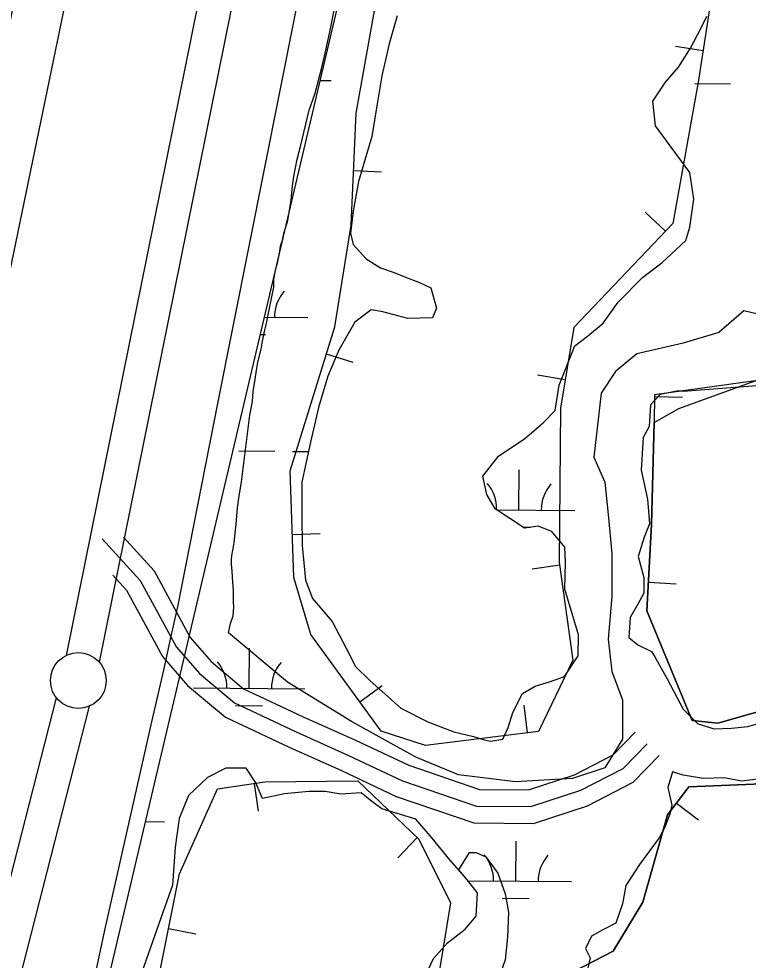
# Model space of a CAD drawing. Extents: x 3271442 to 3309282, y 752266 to 777610.
# Drawn here: x 3286834 to 3287488, y 771544 to 772387 of the extents above; entities that cross this region are included whole.
import ezdxf

# ---------------------------------------------------------------- set-up
doc = ezdxf.new("R2010")
doc.units = 0
for name, color, linetype in [('V-BORW-LINE', 7, 'Continuous'), ('V-LEVE-TOET', 7, 'Continuous'), ('V-ROAD-CNTR', 7, 'Continuous'), ('V-SITE-VEGE', 7, 'Continuous'), ('V-SURV-LINE', 7, 'Continuous'), ('V-WETL-SWMP', 7, 'Continuous')]:
    doc.layers.add(name, color=color, linetype=linetype)

msp = doc.modelspace()

# ---------------------------------------------------------------- linework, layer by layer
at = {"layer": 'V-BORW-LINE'}
for p, q in [((3287447.07, 772358.59), (3287422.36, 772362.39)), ((3287133.84, 772251.3), (3287158.81, 772250.16)), ((3287413.45, 772196.99), (3287395.35, 772214.23)), ((3287109.38, 772087.07), (3287133.26, 772079.66)), ((3287323.45, 772063.91), (3287298.79, 772068.03)), ((3287403.68, 772048.94), (3287428.68, 772048.37)), ((3287078.87, 771925.43), (3287103.85, 771926.31)), ((3287318.62, 771897.69), (3287293.85, 771894.28)), ((3287398.12, 771882.44), (3287423.09, 771881.12)), ((3287139.39, 771775.34), (3287159.62, 771790.03)), ((3287289.88, 771747.53), (3287286.82, 771772.35)), ((3287044.69, 771702.27), (3287048.28, 771677.53)), ((3287423.2, 771684.69), (3287443.14, 771669.61)), ((3287190.86, 771653.73), (3287173.6, 771635.64)), ((3286967.97, 771572.34), (3286992.48, 771567.43))]:
    msp.add_line(p, q, dxfattribs=at)
for points in [[(3287459.15, 772437.07), (3287443.04, 772332.46), (3287420.13, 772204), (3287331.26, 772110.66), (3287319.18, 772038.34), (3287318.22, 771900.6), (3287330.34, 771812.61), (3287299.67, 771748.74), (3287198.43, 771736.23), (3287158.5, 771749.03), (3287095.67, 771835.55), (3287080.23, 771886.66), (3287076.87, 771982.29), (3287116.95, 772111.47), (3287131.61, 772202.43), (3287136.19, 772302.91), (3287162.67, 772451.42)], [(3287437.44, 771758.63), (3287396.76, 771856.75), (3287400.86, 771934.14), (3287403.16, 772025.78), (3287425.3, 772038.25), (3287493.77, 772063.01), (3287545.13, 772061.62), (3287599.08, 772046.69), (3287650.35, 772040.57), (3287721.59, 772045.75), (3287785.09, 772039.75), (3287796.34, 772009.52), (3287769.19, 771911.85), (3287760.44, 771863.84), (3287723.14, 771845.58), (3287687.92, 771846.86), (3287625.33, 771833.74), (3287586.86, 771812.21), (3287521.32, 771773.52), (3287460.35, 771756.29), (3287437.44, 771758.63)], [(3287437.44, 771758.63), (3287460.35, 771756.29), (3287521.32, 771773.52), (3287586.86, 771812.21), (3287625.33, 771833.74), (3287687.92, 771846.86), (3287723.14, 771845.58), (3287760.44, 771863.84), (3287769.19, 771911.85), (3287796.34, 772009.52), (3287785.09, 772039.75), (3287721.59, 772045.75), (3287650.35, 772040.57), (3287599.08, 772046.69), (3287545.13, 772061.62), (3287493.77, 772063.01), (3287403.71, 772050.36), (3287403.16, 772025.78), (3287400.86, 771934.14), (3287396.76, 771856.75), (3287437.44, 771758.63)], [(3287632.25, 771426.01), (3287662.79, 771496.9), (3287699.8, 771592.55), (3287726.34, 771727.34), (3287739.16, 771802.1), (3287735.21, 771807.29), (3287679.83, 771768.2), (3287606.27, 771727.54), (3287567.65, 771715), (3287492.61, 771701.64), (3287434.21, 771699.25), (3287415.21, 771674.13), (3287393.15, 771595.87), (3287366.4, 771551.96), (3287322.65, 771529.35), (3287283.45, 771528.79), (3287279.2, 771516.56), (3287235.34, 771465.81), (3287159.81, 771107.81), (3287128.26, 770982.91)], [(3287322.65, 771529.35), (3287366.4, 771551.96), (3287393.15, 771595.87), (3287415.21, 771674.13), (3287434.21, 771699.25), (3287492.61, 771701.64), (3287567.65, 771715), (3287606.27, 771727.54), (3287679.83, 771768.2), (3287735.21, 771807.29), (3287739.16, 771802.1), (3287726.34, 771727.34), (3287699.8, 771592.55), (3287662.79, 771496.9)], [(3286856.9, 770843.09), (3286880.57, 770965.22), (3286896.48, 771104.55), (3286922.96, 771273.24), (3286938.59, 771405.99), (3286954.71, 771506.22), (3286977.79, 771621.3), (3287011.79, 771697.48), (3287054.4, 771703.68), (3287137.65, 771704.48), (3287192.21, 771652.44), (3287220.86, 771595.25), (3287207.61, 771515.29), (3287168.47, 771461.21), (3287099.02, 771453.78), (3287065.52, 771412.09), (3286995.5, 771269.47), (3286967.88, 771151.95), (3287025.01, 771079.33), (3287037.79, 771052.25), (3287022.96, 770875.48)]]:
    msp.add_lwpolyline(points, dxfattribs=at)
at = {"layer": 'V-LEVE-TOET'}
for points in [[(3286947.57, 772752.09), (3286791.23, 771995.34), (3286733.35, 771713.82), (3286569.81, 771067.21), (3286409.88, 770444.02), (3286359.96, 770254.43), (3286267.31, 769909.88), (3286181.78, 769560.15), (3286095.84, 769249.64), (3286046.18, 769056.62)], [(3286280.39, 769073.85), (3286345.09, 769332.16), (3286401.04, 769534.82), (3286489.43, 769887.94), (3286578.28, 770214.36), (3286669.91, 770587.7), (3286703.17, 770710.58), (3286751.31, 770893.14), (3286829.75, 771189.22), (3286910.86, 771570.81), (3286953.16, 771757.5), (3286963.88, 771803.73), (3286970.44, 771834.16), (3286976.4, 771860.5), (3287012.23, 772042.53), (3287095.83, 772462.76)]]:
    msp.add_lwpolyline(points, dxfattribs=at)
at = {"layer": 'V-ROAD-CNTR'}
for points in [[(3286908.63, 771921.4), (3286942.7, 771884.1), (3286974.99, 771824.48), (3286995.64, 771800.75), (3287027.08, 771774.33), (3287082.27, 771748.37), (3287129.25, 771727.35), (3287177.77, 771704.54), (3287244.05, 771681.9), (3287292.85, 771681.47), (3287337.64, 771696.15), (3287375.48, 771715.59), (3287396.98, 771737.66)], [(3286927.67, 771922.8), (3286955.01, 771892.86), (3286987.4, 771833.08), (3287006.18, 771811.48), (3287035.23, 771787.07), (3287088.53, 771762), (3287135.5, 771740.99), (3287183.4, 771718.47), (3287246.61, 771696.88), (3287290.52, 771696.49), (3287331.84, 771710.04), (3287366.45, 771727.81), (3287386.24, 771748.13)], [(3286918.16, 771888.72), (3286930.39, 771875.34), (3286962.59, 771815.89), (3286985.09, 771790.02), (3287018.93, 771761.59), (3287076.02, 771734.73), (3287122.99, 771713.72), (3287172.14, 771690.62), (3287241.5, 771666.92), (3287295.18, 771666.45), (3287343.44, 771682.27), (3287384.51, 771703.36), (3287407.73, 771727.2)]]:
    msp.add_lwpolyline(points, dxfattribs=at)
msp.add_arc((3266331.81, 776447.6), 20893.19, 343.963321, 349.56079, dxfattribs=at)
at = {"layer": 'V-SITE-VEGE'}
for points in [[(3287525.13, 772115.97), (3287483.58, 772125.56), (3287461.21, 772106.38), (3287429.25, 772096.79), (3287387.7, 772087.2), (3287368.53, 772071.21), (3287355.75, 772052.03), (3287349.35, 771994.48), (3287358.94, 771972.09), (3287362.14, 771943.32), (3287365.33, 771908.15), (3287365.33, 771869.78), (3287362.14, 771831.42), (3287365.33, 771802.64), (3287374.92, 771777.06), (3287374.92, 771741.89), (3287358.94, 771716.31), (3287330.18, 771706.72), (3287279.04, 771703.53), (3287227.91, 771709.92), (3287189.56, 771725.91), (3287132.03, 771757.88), (3287074.5, 771793.05), (3287021.68, 771837.14), (3287023.68, 771845.48), (3287026.05, 771852.5), (3287026.66, 771860.11), (3287026.1, 771865.39), (3287026.13, 771875.35), (3287025.58, 771882.38), (3287025.03, 771892.34), (3287024.47, 771898.78), (3287024.48, 771903.47), (3287025.09, 771908.15), (3287025.69, 771911.08), (3287026.88, 771918.1), (3287028.7, 771934.5), (3287029.93, 771949.14), (3287031.13, 771957.92), (3287033.53, 771972.55), (3287036.56, 771998.9), (3287040.79, 772032.27), (3287043.18, 772044.56), (3287043.8, 772053.34), (3287045.6, 772064.46), (3287046.8, 772072.66), (3287048, 772079.69), (3287050.97, 772091.39), (3287052.17, 772098.41), (3287053.96, 772107.19), (3287055.74, 772114.21), (3287058.13, 772126.5), (3287062.31, 772146.99), (3287062.34, 772154.02), (3287064.13, 772163.38), (3287065.91, 772169.82), (3287067.7, 772179.19), (3287068.31, 772183.87), (3287070.09, 772189.13), (3287071.28, 772194.98), (3287074.84, 772206.69), (3287077.84, 772224.83), (3287079.06, 772237.71), (3287080.26, 772245.91), (3287083.25, 772261.71), (3287086.22, 772272.83), (3287093.96, 772305.6), (3287099.29, 772320.81), (3287105.23, 772342.46), (3287108.8, 772357.68), (3287113.57, 772379.92), (3287116.56, 772395.13)], [(3287159.18, 772336.28), (3287154.98, 772311.11), (3287150.19, 772281.84), (3287138.32, 772241.47), (3287133.53, 772215.13), (3287131.11, 772195.22), (3287133.42, 772185.26), (3287145.08, 772172.33), (3287157.94, 772164.08), (3287170.22, 772159.93), (3287179, 772156.38), (3287193.03, 772151.06), (3287202.97, 772146.33), (3287208.18, 772128.16), (3287204.63, 772119.39), (3287182.37, 772118.88), (3287160.13, 772124.83), (3287149.6, 772126.62), (3287134.91, 772115.55), (3287120.76, 772090.42), (3287110.71, 772067.03), (3287102.4, 772038.94), (3287095.26, 772007.93), (3287087.51, 771972.23), (3287087.39, 771941.18), (3287087.88, 771915.41), (3287090.69, 771884.35), (3287097.07, 771867.93), (3287114.56, 771847.36), (3287127.36, 771823.3), (3287135.49, 771806.87), (3287148.33, 771794.52), (3287176.35, 771769.81), (3287200.32, 771757.42), (3287223.72, 771748.54), (3287241.27, 771744.38), (3287251.22, 771741.41), (3287256.49, 771740.22), (3287267.62, 771741.94), (3287272.35, 771752.46), (3287276.5, 771765.92), (3287285.35, 771782.87), (3287296.5, 771789.27), (3287309.4, 771793.32), (3287322.89, 771797.95), (3287335.27, 771816.65), (3287335.34, 771835.39), (3287323.19, 771876.44), (3287323.87, 771900.45), (3287323.33, 771913.93), (3287311.68, 771928.03), (3287299.39, 771932.76), (3287287.08, 771931.05), (3287260.79, 771948.14), (3287253.23, 771961.05), (3287249.77, 771977.46), (3287263.9, 771995.57), (3287287.39, 772011.3), (3287303.84, 772025.29), (3287314.43, 772036.38), (3287318.03, 772059.21), (3287332.22, 772094.3), (3287343.38, 772103.04), (3287357.48, 772114.7), (3287371.03, 772133.4), (3287392.78, 772155.57), (3287410.41, 772168.98), (3287431.57, 772188.81), (3287435.13, 772200.51), (3287438.74, 772225.68), (3287435.31, 772249.71), (3287414.34, 772277.91), (3287404.43, 772291.42), (3287402.17, 772313.68), (3287413.37, 772330.63), (3287425.13, 772344.05), (3287435.74, 772361), (3287445.18, 772378.54), (3287450.49, 772389.64)], [(3287172.85, 772390.11), (3287165.73, 772364.95), (3287159.18, 772336.28)], [(3287194.39, 771521.89), (3287205.61, 771545.27), (3287217.96, 771559.28), (3287233.82, 771571.52), (3287243.82, 771583.2), (3287245.07, 771604.28), (3287233.41, 771618.97), (3287228.18, 771624.7), (3287237.78, 771640.41), (3287243.61, 771640.41), (3287252.35, 771636.52), (3287263.04, 771621.94), (3287269.85, 771603.46), (3287272.76, 771586.94), (3287271.79, 771564.58), (3287269.85, 771544.16), (3287262.07, 771521.8)]]:
    msp.add_lwpolyline(points, dxfattribs=at)
at = {"layer": 'V-SURV-LINE'}
for points in [[(3286876.41, 771817), (3287315.32, 773987.69)], [(3287344.72, 773981.73), (3286905.81, 771811.04)], [(3286169.15, 769047.4), (3286867.67, 771778.8)], [(3286896.74, 771771.37), (3286198.21, 769039.97)]]:
    msp.add_lwpolyline(points, dxfattribs=at)
msp.add_circle((3286887.15, 771794.44), 25, dxfattribs=at)
at = {"layer": 'V-WETL-SWMP'}
for p, q in [((3286903.23, 771480.86), (3287166.28, 772595.6)), ((3287172.86, 772390.11), (3287165.73, 772364.95)), ((3287445.18, 772378.54), (3287450.49, 772389.64)), ((3287435.74, 772361), (3287445.18, 772378.54)), ((3287165.73, 772364.95), (3287159.18, 772336.28)), ((3287425.13, 772344.05), (3287435.74, 772361)), ((3287413.37, 772330.63), (3287425.13, 772344.05)), ((3287159.18, 772336.28), (3287154.98, 772311.11)), ((3287104.12, 772332.2), (3287113.89, 772332.12)), ((3287402.17, 772313.68), (3287413.37, 772330.63)), ((3287439.78, 772329.43), (3287471.78, 772329.17)), ((3287154.98, 772311.11), (3287150.19, 772281.84)), ((3287404.43, 772291.42), (3287402.17, 772313.68)), ((3287414.34, 772277.91), (3287404.43, 772291.42)), ((3287150.19, 772281.84), (3287138.32, 772241.47)), ((3287435.32, 772249.71), (3287414.34, 772277.91)), ((3287438.74, 772225.68), (3287435.32, 772249.71)), ((3287138.32, 772241.47), (3287133.53, 772215.13)), ((3287435.13, 772200.51), (3287438.74, 772225.68)), ((3287133.53, 772215.13), (3287131.11, 772195.22)), ((3287431.57, 772188.81), (3287435.13, 772200.51)), ((3287131.11, 772195.22), (3287133.42, 772185.26)), ((3287133.42, 772185.26), (3287145.08, 772172.33)), ((3287410.41, 772168.98), (3287431.57, 772188.81)), ((3287145.08, 772172.33), (3287157.94, 772164.08)), ((3287157.94, 772164.08), (3287170.22, 772159.93)), ((3287392.78, 772155.57), (3287410.41, 772168.98)), ((3287170.22, 772159.93), (3287179, 772156.38)), ((3287179, 772156.38), (3287193.03, 772151.06)), ((3287371.03, 772133.4), (3287392.78, 772155.57)), ((3287193.03, 772151.06), (3287202.97, 772146.34)), ((3287202.97, 772146.34), (3287208.18, 772128.16)), ((3287357.49, 772114.7), (3287371.03, 772133.4)), ((3287149.6, 772126.62), (3287134.91, 772115.55)), ((3287160.13, 772124.83), (3287149.6, 772126.62)), ((3287182.37, 772118.88), (3287160.13, 772124.83)), ((3287208.18, 772128.16), (3287204.63, 772119.39)), ((3287054.05, 772120), (3287092.98, 772119.68)), ((3287134.91, 772115.55), (3287120.76, 772090.42)), ((3287204.63, 772119.39), (3287182.37, 772118.88)), ((3287343.38, 772103.04), (3287357.49, 772114.7)), ((3287050.42, 772104.6), (3287054.86, 772104.56)), ((3287332.22, 772094.3), (3287343.38, 772103.04)), ((3287120.76, 772090.42), (3287110.71, 772067.03)), ((3287318.03, 772059.21), (3287332.22, 772094.3)), ((3287110.71, 772067.03), (3287102.4, 772038.94)), ((3287314.43, 772036.38), (3287318.03, 772059.21)), ((3287425.2, 772054.12), (3287408.79, 772050.66)), ((3287429.3, 772053.51), (3287425.2, 772054.12)), ((3287510.15, 772059.65), (3287429.3, 772053.51)), ((3287408.79, 772050.66), (3287399.97, 772041.33)), ((3287102.4, 772038.94), (3287095.26, 772007.93)), ((3287399.97, 772041.33), (3287398.72, 772022)), ((3287303.84, 772025.29), (3287314.43, 772036.38)), ((3287287.39, 772011.3), (3287303.84, 772025.29)), ((3287398.72, 772022), (3287393.41, 772012.06)), ((3287393.41, 772012.06), (3287391.54, 771982.78)), ((3287095.26, 772007.93), (3287087.51, 771972.23)), ((3287263.9, 771995.57), (3287287.39, 772011.3)), ((3287031.15, 772000.11), (3287063.15, 771999.85)), ((3287079.15, 771999.72), (3287093.45, 771999.6)), ((3287249.77, 771977.47), (3287263.9, 771995.57)), ((3287282.04, 771947.3), (3287282.34, 771983.3)), ((3287391.54, 771982.78), (3287397.3, 771956.99)), ((3287087.51, 771972.23), (3287087.39, 771941.18)), ((3287253.23, 771961.05), (3287249.77, 771977.47)), ((3287260.79, 771948.14), (3287253.23, 771961.05)), ((3287397.3, 771956.99), (3287398.97, 771934.73)), ((3287287.09, 771931.05), (3287260.79, 771948.14)), ((3287261.82, 771947.47), (3287332.04, 771946.89)), ((3287087.39, 771941.18), (3287087.88, 771915.41)), ((3287285.87, 771931.84), (3287292.36, 771931.79)), ((3287299.39, 771932.76), (3287287.09, 771931.05)), ((3287311.67, 771928.03), (3287299.39, 771932.76)), ((3287323.34, 771913.93), (3287311.67, 771928.03)), ((3287398.97, 771934.73), (3287394.24, 771923.03)), ((3287394.24, 771923.03), (3287388.91, 771905.48)), ((3287087.88, 771915.41), (3287090.69, 771884.35)), ((3287323.87, 771900.45), (3287323.34, 771913.93)), ((3287388.91, 771905.48), (3287394.11, 771886.71)), ((3287323.19, 771876.44), (3287323.87, 771900.45)), ((3287394.11, 771886.71), (3287394.05, 771872.66)), ((3287090.69, 771884.35), (3287097.07, 771867.93)), ((3287335.34, 771835.39), (3287323.19, 771876.44)), ((3287394.05, 771872.66), (3287388.74, 771862.72)), ((3287097.07, 771867.93), (3287114.56, 771847.36)), ((3287388.74, 771862.72), (3287381.67, 771851.03)), ((3287114.56, 771847.36), (3287127.36, 771823.3)), ((3287381.67, 771851.03), (3287380.43, 771832.88)), ((3287335.27, 771816.65), (3287335.34, 771835.39)), ((3287335.32, 771831.43), (3287335.68, 771831.42)), ((3287380.43, 771832.88), (3287388.61, 771826.41)), ((3287388.61, 771826.41), (3287400.88, 771820.5)), ((3287040.24, 771787.43), (3287040.54, 771823.42)), ((3287127.36, 771823.3), (3287135.49, 771806.87)), ((3287400.88, 771820.5), (3287403.79, 771815.8)), ((3287322.89, 771797.95), (3287335.27, 771816.65)), ((3287403.79, 771815.8), (3287414.85, 771795.85)), ((3287135.49, 771806.87), (3287148.33, 771794.52)), ((3287148.33, 771794.52), (3287176.35, 771769.81)), ((3287296.5, 771789.27), (3287309.4, 771793.32)), ((3287309.4, 771793.32), (3287322.89, 771797.95)), ((3287414.85, 771795.85), (3287429.39, 771768.85)), ((3286990.25, 771787.84), (3287090.24, 771787.01)), ((3287285.35, 771782.87), (3287296.5, 771789.27)), ((3287276.5, 771765.92), (3287285.35, 771782.87)), ((3287028.12, 771772.09), (3287052.12, 771771.9)), ((3287176.35, 771769.81), (3287200.32, 771757.42)), ((3287429.39, 771768.85), (3287442.22, 771755.91)), ((3287272.35, 771752.46), (3287276.5, 771765.92)), ((3287200.32, 771757.42), (3287223.72, 771748.54)), ((3287267.62, 771741.93), (3287272.35, 771752.46)), ((3287442.22, 771755.91), (3287456.85, 771751.17)), ((3287456.85, 771751.17), (3287472.67, 771751.7)), ((3287472.67, 771751.7), (3287487.32, 771753.4)), ((3287487.32, 771753.4), (3287506.08, 771758.6)), ((3287223.72, 771748.54), (3287241.27, 771744.38)), ((3287241.27, 771744.38), (3287251.22, 771741.41)), ((3287256.49, 771740.22), (3287267.62, 771741.93)), ((3287251.22, 771741.41), (3287256.49, 771740.22)), ((3287019.41, 771715.84), (3287002.98, 771707.7)), ((3287037.56, 771715.77), (3287019.41, 771715.84)), ((3287046.3, 771702.85), (3287037.56, 771715.77)), ((3287419.8, 771712.65), (3287415.65, 771698.61)), ((3287429.16, 771709.69), (3287419.8, 771712.65)), ((3287447.31, 771706.69), (3287429.16, 771709.69)), ((3287002.98, 771707.7), (3286985.93, 771691.37)), ((3287052.11, 771688.77), (3287046.3, 771702.85)), ((3287466.05, 771707.21), (3287447.31, 771706.69)), ((3287481.86, 771704.22), (3287466.05, 771707.21)), ((3287502.95, 771707.07), (3287481.86, 771704.22)), ((3286985.93, 771691.37), (3286977.65, 771670.9)), ((3287072.04, 771692.8), (3287052.11, 771688.77)), ((3287093.72, 771695.06), (3287072.04, 771692.8)), ((3287108.36, 771695), (3287093.72, 771695.06)), ((3287122.41, 771692.61), (3287108.36, 771695)), ((3287140.57, 771693.71), (3287122.41, 771692.61)), ((3287148.75, 771687.24), (3287140.57, 771693.71)), ((3287415.65, 771698.61), (3287419.1, 771682.79)), ((3287159.26, 771679.58), (3287148.75, 771687.24)), ((3287419.1, 771682.79), (3287417.31, 771674.59)), ((3287189.68, 771670.09), (3287159.26, 771679.58)), ((3287417.31, 771674.59), (3287412.58, 771662.31)), ((3286947.42, 771668.12), (3286964.41, 771667.98)), ((3286977.65, 771670.9), (3286974.04, 771645.14)), ((3287204.26, 771653.05), (3287189.68, 771670.09)), ((3287412.58, 771662.31), (3287407.86, 771653.54)), ((3287220, 771633.66), (3287204.26, 771653.05)), ((3287279.3, 771614.64), (3287279.6, 771650.64)), ((3287407.86, 771653.54), (3287390.2, 771629.59)), ((3286974.04, 771645.14), (3286971.57, 771611.18)), ((3287233.42, 771618.97), (3287220, 771633.66)), ((3287390.2, 771629.59), (3287377.83, 771610.9)), ((3287245.08, 771604.28), (3287233.42, 771618.97)), ((3286971.57, 771611.18), (3286955.58, 771566.14)), ((3287236.57, 771614.99), (3287329.3, 771614.23)), ((3287377.83, 771610.9), (3287374.84, 771594.51)), ((3287243.82, 771583.2), (3287245.08, 771604.28)), ((3287267.17, 771599.31), (3287291.17, 771599.11)), ((3287374.84, 771594.51), (3287368.91, 771576.96)), ((3287233.82, 771571.52), (3287243.82, 771583.2)), ((3287368.91, 771576.96), (3287357.18, 771571.15)), ((3286955.58, 771566.14), (3286943.74, 771532.21)), ((3287217.96, 771559.28), (3287233.82, 771571.52)), ((3287347.2, 771565.33), (3287341.88, 771554.22)), ((3287357.18, 771571.15), (3287347.2, 771565.33)), ((3287205.61, 771545.27), (3287217.96, 771559.28)), ((3287341.88, 771554.22), (3287345.95, 771546)), ((3287194.39, 771521.89), (3287205.61, 771545.27)), ((3287345.95, 771546), (3287343.57, 771535.47))]:
    msp.add_line(p, q, dxfattribs=at)
for centre, start, end in [((3287098.23, 772120.11), 138.75625, 180.29991), ((3287226.8, 771948.23), 358.75626, 40.29991), ((3287337.29, 771947.32), 138.75625, 180.29991), ((3286985.01, 771788.36), 358.75626, 40.29991), ((3287095.49, 771787.45), 138.75625, 180.29991), ((3287224.06, 771615.57), 358.75626, 40.29991), ((3287334.55, 771614.66), 138.75625, 180.29991)]:
    msp.add_arc(centre, 35.25, start, end, dxfattribs=at)

doc.saveas('drawing.dxf')
